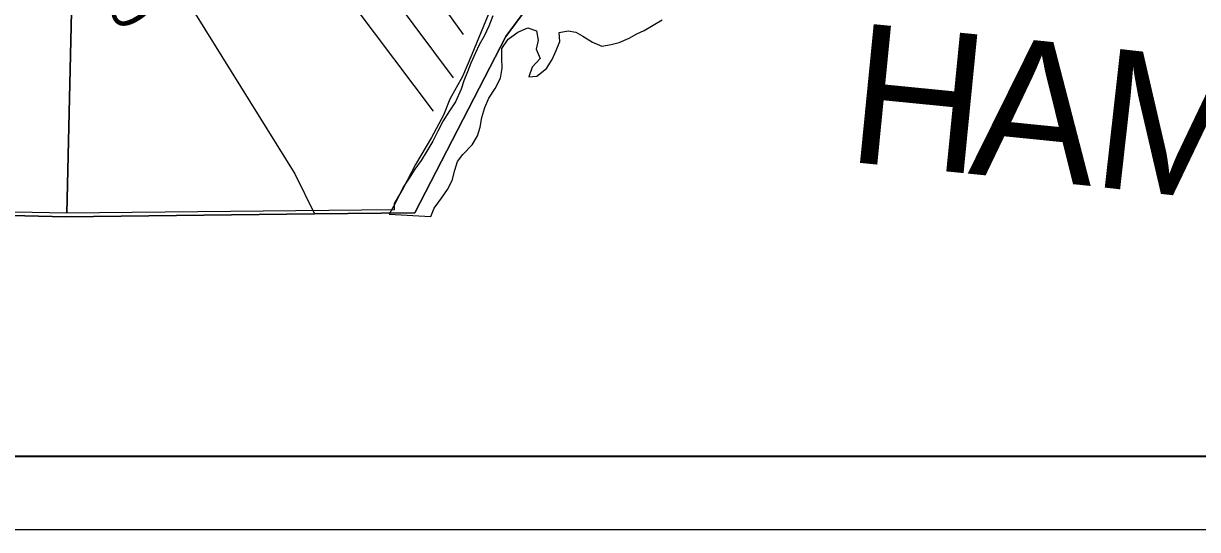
# Model space of a CAD drawing. Extents: x 0 to 34, y -2.3 to 22.
# Drawn here: x 5.22 to 6.815, y 14 to 14.688 of the extents above; entities that cross this region are included whole.
import ezdxf

# ---------------------------------------------------------------- set-up
doc = ezdxf.new("R2010")
doc.units = 0
for name, color, linetype in [('GM_X_Adjacent_County', 7, 'Continuous'), ('GM_X_Adjacent_County_Text', 7, 'Continuous'), ('GM_X_County', 7, 'Continuous'), ('GM_X_County_Road', 7, 'Continuous'), ('GM_X_County_Road_Text', 7, 'Continuous'), ('GM_X_Major_River', 7, 'Continuous'), ('GM_X_Section', 7, 'Continuous'), ('GM_X_Township', 7, 'Continuous'), ('GM_X_Township_Subdivision', 7, 'Continuous'), ('SH_Data', 7, 'Continuous')]:
    doc.layers.add(name, color=color, linetype=linetype)

msp = doc.modelspace()

# ---------------------------------------------------------------- linework, layer by layer
at = {"layer": 'GM_X_Adjacent_County'}
for p, q in [((5.9456, 14.765), (5.8754, 14.6697)), ((5.8754, 14.6697), (5.7517, 14.4305)), ((5.2773, 14.4249), (4.8179, 14.4357)), ((5.6155, 14.4289), (5.2773, 14.4249)), ((5.7517, 14.4305), (5.6155, 14.4289)), ((2.0792, 14.0994), (8.8792, 14.0994))]:
    msp.add_line(p, q, dxfattribs=at)
at = {"layer": 'GM_X_County'}
for p, q in [((5.8754, 14.6697), (5.9456, 14.765)), ((5.7517, 14.4305), (5.8754, 14.6697)), ((4.8179, 14.4357), (5.2773, 14.4249)), ((5.2773, 14.4249), (5.6155, 14.4289)), ((5.6155, 14.4289), (5.7517, 14.4305))]:
    msp.add_line(p, q, dxfattribs=at)
at = {"layer": 'GM_X_County_Road'}
for p, q in [((5.4407, 14.7212), (5.5884, 14.4831)), ((5.5884, 14.4831), (5.6155, 14.4289))]:
    msp.add_line(p, q, dxfattribs=at)
at = {"layer": 'GM_X_Major_River'}
for p, q in [((5.8578, 14.6981), (5.8521, 14.6841)), ((5.8521, 14.6841), (5.8461, 14.6702)), ((5.8915, 14.6757), (5.9053, 14.6818)), ((5.9053, 14.6818), (5.9169, 14.6777)), ((6.0635, 14.6782), (6.0758, 14.6852)), ((6.0758, 14.6852), (6.0878, 14.6925)), ((5.8461, 14.6702), (5.839, 14.6586)), ((5.8701, 14.6537), (5.8783, 14.6661)), ((5.8783, 14.6661), (5.8915, 14.6757)), ((5.9193, 14.6648), (5.9164, 14.6527)), ((5.9169, 14.6777), (5.9193, 14.6648)), ((5.9477, 14.6755), (5.9602, 14.6775)), ((5.9485, 14.6633), (5.9477, 14.6755)), ((5.9602, 14.6775), (5.9704, 14.6758)), ((5.9704, 14.6758), (5.9802, 14.6702)), ((5.9802, 14.6702), (5.9929, 14.6623)), ((6.0294, 14.6619), (6.0428, 14.6677)), ((6.0428, 14.6677), (6.0532, 14.6735)), ((6.0532, 14.6735), (6.0635, 14.6782)), ((5.839, 14.6586), (5.8342, 14.6477)), ((5.8698, 14.6404), (5.8701, 14.6537)), ((5.9164, 14.6527), (5.9222, 14.64)), ((5.9385, 14.6388), (5.9437, 14.6509)), ((5.9437, 14.6509), (5.9485, 14.6633)), ((5.9929, 14.6623), (6.0057, 14.6567)), ((6.0057, 14.6567), (6.0187, 14.6591)), ((6.0187, 14.6591), (6.0294, 14.6619)), ((5.8279, 14.6337), (5.8234, 14.622)), ((5.8342, 14.6477), (5.8279, 14.6337)), ((5.8702, 14.6267), (5.8698, 14.6404)), ((5.9222, 14.64), (5.9113, 14.6284)), ((5.9306, 14.6265), (5.9385, 14.6388)), ((5.8234, 14.622), (5.8182, 14.6096)), ((5.868, 14.6131), (5.8702, 14.6267)), ((5.9113, 14.6284), (5.9064, 14.6152)), ((5.9175, 14.6161), (5.9306, 14.6265)), ((5.8182, 14.6096), (5.8145, 14.5983)), ((5.8609, 14.5991), (5.868, 14.6131)), ((5.9064, 14.6152), (5.9175, 14.6161)), ((5.8145, 14.5983), (5.8069, 14.5813)), ((5.847, 14.5736), (5.8522, 14.586)), ((5.8522, 14.586), (5.8609, 14.5991)), ((5.7987, 14.569), (5.79, 14.5555)), ((5.8069, 14.5813), (5.7987, 14.569)), ((5.8425, 14.5596), (5.847, 14.5736)), ((5.79, 14.5555), (5.7829, 14.5412)), ((5.8404, 14.5468), (5.8425, 14.5596)), ((5.7829, 14.5412), (5.7761, 14.5277)), ((5.8367, 14.535), (5.8404, 14.5468)), ((5.7761, 14.5277), (5.7679, 14.5142)), ((5.8171, 14.5096), (5.8296, 14.5227)), ((5.8296, 14.5227), (5.8367, 14.535)), ((5.7679, 14.5142), (5.7604, 14.5014)), ((5.8097, 14.4999), (5.8171, 14.5096)), ((5.7517, 14.4894), (5.7447, 14.4789)), ((5.7604, 14.5014), (5.7517, 14.4894)), ((5.806, 14.4882), (5.8097, 14.4999)), ((5.7447, 14.4789), (5.736, 14.4651)), ((5.7959, 14.4622), (5.8023, 14.4742)), ((5.8023, 14.4742), (5.806, 14.4882)), ((5.736, 14.4651), (5.7293, 14.4519)), ((5.7877, 14.4502), (5.7959, 14.4622)), ((5.7293, 14.4519), (5.7233, 14.4399)), ((5.7779, 14.4364), (5.7877, 14.4502)), ((5.7233, 14.4399), (5.7166, 14.4286)), ((5.7166, 14.4286), (5.7735, 14.4254)), ((5.7735, 14.4254), (5.7779, 14.4364))]:
    msp.add_line(p, q, dxfattribs=at)
at = {"layer": 'GM_X_Section'}
for p, q in [((5.3014, 15.4224), (5.2785, 14.4297)), ((5.2785, 14.4297), (5.3014, 15.4224)), ((5.8513, 14.6991), (5.8289, 14.6452)), ((5.8289, 14.6452), (5.8165, 14.6154)), ((5.8165, 14.6154), (5.7991, 14.5847)), ((5.7991, 14.5847), (5.7908, 14.5632)), ((5.7908, 14.5632), (5.7742, 14.5325)), ((5.7742, 14.5325), (5.7527, 14.496)), ((5.7527, 14.496), (5.7352, 14.4629)), ((5.7352, 14.4629), (5.7236, 14.443)), ((5.2785, 14.4297), (4.268, 14.4527)), ((5.7236, 14.443), (5.7235, 14.4345)), ((5.7235, 14.4345), (5.2785, 14.4297))]:
    msp.add_line(p, q, dxfattribs=at)
at = {"layer": 'GM_X_Township'}
for p, q in [((5.9456, 14.765), (5.8754, 14.6697)), ((5.8754, 14.6697), (5.7517, 14.4305)), ((5.2773, 14.4249), (4.8179, 14.4357)), ((5.6155, 14.4289), (5.2773, 14.4249)), ((5.7517, 14.4305), (5.6155, 14.4289))]:
    msp.add_line(p, q, dxfattribs=at)
at = {"layer": 'GM_X_Township_Subdivision'}
for p, q in [((5.7486, 14.7685), (5.8175, 14.6726)), ((5.7106, 14.7384), (5.8039, 14.6138)), ((5.6702, 14.7097), (5.7767, 14.5683))]:
    msp.add_line(p, q, dxfattribs=at)
at = {"layer": 'SH_Data'}
for p, q in [((2.1, 14.1), (8.9, 14.1)), ((2, 14), (9, 14))]:
    msp.add_line(p, q, dxfattribs=at)

# ---------------------------------------------------------------- texts
at = {"layer": 'GM_X_Adjacent_County_Text'}
for s, rotation, p in [('H', 354.3565, (6.336, 14.5002)), ('A', 354.2413, (6.5026, 14.4837)), ('M', 353.5987, (6.6687, 14.4669))]:
    msp.add_text(s, height=0.1894, rotation=rotation, dxfattribs=at).set_placement(p)
at = {"layer": 'GM_X_County_Road_Text'}
msp.add_text('C-40', height=0.05682, rotation=301.5968, dxfattribs=at).set_placement((5.2678, 14.8146))

doc.saveas('drawing.dxf')
